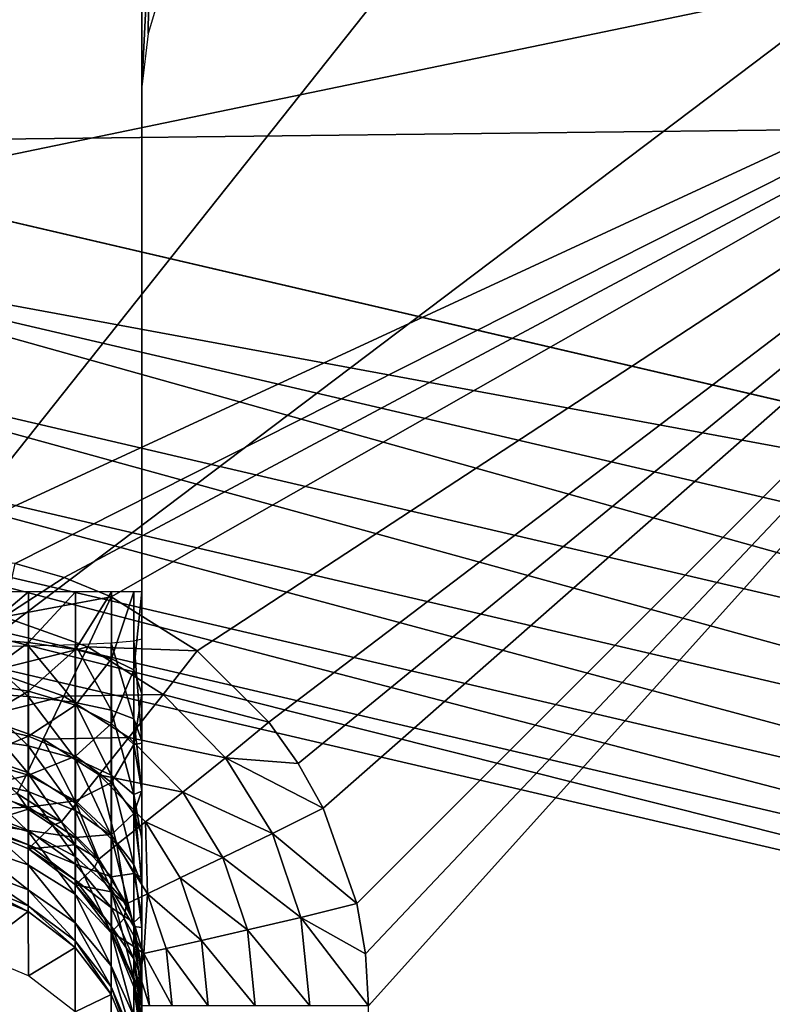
# Model space of a CAD drawing. Header units: millimetres. Extents: x -43.6 to 43.6, y -43.6 to 43.6.
# Tile 431 of 637: x 7.4 to 8.2, y 34.2 to 35.3. Entities that reach past the tile are written whole.
import ezdxf

# ---------------------------------------------------------------- set-up
doc = ezdxf.new("R2010")
doc.units = ezdxf.units.MM
doc.header["$LTSCALE"] = 52.148148
for name, color, linetype in [('150', 7, 'CONTINUOUS'), ('152', 7, 'CONTINUOUS'), ('153', 7, 'CONTINUOUS'), ('158', 7, 'CONTINUOUS'), ('159', 7, 'CONTINUOUS'), ('214', 7, 'CONTINUOUS'), ('291', 7, 'CONTINUOUS'), ('297', 7, 'CONTINUOUS'), ('308', 7, 'CONTINUOUS'), ('309', 7, 'CONTINUOUS'), ('312', 7, 'CONTINUOUS'), ('332', 7, 'CONTINUOUS'), ('374', 7, 'CONTINUOUS')]:
    doc.layers.add(name, color=color, linetype=linetype)

msp = doc.modelspace()

# ---------------------------------------------------------------- linework, layer by layer
at = {"layer": '150', "linetype": 'Continuous'}
for points in [[(8.2171, 35.9327, 23.9303), (6.6093, 33.9092, 15.3626), (5.8993, 36.3851, 23.9303), (8.2171, 35.9327, 23.9303)], [(8.7531, 33.4247, 15.3796), (6.6093, 33.9092, 15.3626), (8.2171, 35.9327, 23.9303), (8.7531, 33.4247, 15.3796)]]:
    msp.add_3dface(points, dxfattribs=at)
at = {"layer": '152', "color": 2, "linetype": 'Continuous'}
for points in [[(6.9831, 35.1969, 26.3), (24.4367, 35.4023, 26.3), (4.6674, 35.578, 26.3), (6.9831, 35.1969, 26.3)], [(9.2692, 34.6649, 26.3), (24.4367, 35.4023, 26.3), (6.9831, 35.1969, 26.3), (9.2692, 34.6649, 26.3)]]:
    msp.add_3dface(points, dxfattribs=at)
at = {"layer": '153', "color": 2, "linetype": 'Continuous'}
msp.add_3dface([(9.1445, 34.1986, 25.9303), (6.8892, 34.7234, 25.9303), (7.3535, 28.0932, 2.3697), (9.1445, 34.1986, 25.9303)], dxfattribs=at)
at = {"layer": '158', "linetype": 'Continuous'}
for points in [[(5.2151, 35.5, -4.5), (8.8792, 35.5, -4.5), (5.2414, 34.7457, -4.5), (5.2151, 35.5, -4.5)], [(5.2414, 34.7457, -4.5), (8.8792, 35.5, -4.5), (7.25, 34.7457, -4.5), (5.2414, 34.7457, -4.5)], [(7.25, 34.7457, -4.5), (8.8792, 35.5, -4.5), (7.3603, 34.7333, -4.5), (7.25, 34.7457, -4.5)], [(7.3603, 34.7333, -4.5), (8.8792, 35.5, -4.5), (7.4144, 34.7179, -4.5), (7.3603, 34.7333, -4.5)], [(7.4144, 34.7179, -4.5), (8.8792, 35.5, -4.5), (7.4663, 34.6965, -4.5), (7.4144, 34.7179, -4.5)], [(7.4663, 34.6965, -4.5), (8.8792, 35.5, -4.5), (7.561, 34.6371, -4.5), (7.4663, 34.6965, -4.5)], [(7.561, 34.6371, -4.5), (8.8792, 35.5, -4.5), (7.6401, 34.5584, -4.5), (7.561, 34.6371, -4.5)], [(7.6401, 34.5584, -4.5), (8.8792, 35.5, -4.5), (7.6727, 34.5128, -4.5), (7.6401, 34.5584, -4.5)], [(7.6727, 34.5128, -4.5), (8.8792, 35.5, -4.5), (7.7, 34.4636, -4.5), (7.6727, 34.5128, -4.5)], [(7.7, 34.4636, -4.5), (8.8792, 35.5, -4.5), (7.7372, 34.3582, -4.5), (7.7, 34.4636, -4.5)], [(7.7372, 34.3582, -4.5), (8.8792, 35.5, -4.5), (7.7467, 34.3029, -4.5), (7.7372, 34.3582, -4.5)], [(7.7467, 34.3029, -4.5), (8.8792, 35.5, -4.5), (7.75, 34.2456, -4.5), (7.7467, 34.3029, -4.5)], [(7.75, 34.2456, -4.5), (8.8792, 35.5, -4.5), (7.75, 32.314, -4.5), (7.75, 34.2456, -4.5)], [(7.75, 32.314, -4.5), (8.8792, 35.5, -4.5), (8.768, 32.314, -4.5), (7.75, 32.314, -4.5)]]:
    msp.add_3dface(points, dxfattribs=at)
at = {"layer": '159', "linetype": 'Continuous'}
for points in [[(7.5, 35.2586, -1.25), (7.5, 34.6502, 1.7202), (7.5, 35.3632, 1.7451), (7.5, 35.2586, -1.25)], [(7.5, 34.5374, 1.729), (7.5, 34.6502, 1.7202), (7.5, 35.2586, -1.25), (7.5, 34.5374, 1.729)], [(7.5, 34.4824, 1.743), (7.5, 34.5374, 1.729), (7.5, 35.2586, -1.25), (7.5, 34.4824, 1.743)], [(7.5, 34.4294, 1.7631), (7.5, 34.4824, 1.743), (7.5, 35.2586, -1.25), (7.5, 34.4294, 1.7631)], [(7.5, 34.379, 1.789), (7.5, 34.4294, 1.7631), (7.5, 35.2586, -1.25), (7.5, 34.379, 1.789)], [(7.5, 34.3318, 1.8205), (7.5, 34.379, 1.789), (7.5, 35.2586, -1.25), (7.5, 34.3318, 1.8205)], [(7.5, 34.2886, 1.8572), (7.5, 34.3318, 1.8205), (7.5, 35.2586, -1.25), (7.5, 34.2886, 1.8572)], [(7.5, 34.2497, 1.8985), (7.5, 34.2886, 1.8572), (7.5, 35.2586, -1.25), (7.5, 34.2497, 1.8985)], [(7.5, 34.2158, 1.9439), (7.5, 34.2497, 1.8985), (7.5, 35.2586, -1.25), (7.5, 34.2158, 1.9439)], [(7.5, 32.563, 4.7614), (7.5, 34.2158, 1.9439), (7.5, 35.2586, -1.25), (7.5, 32.563, 4.7614)], [(7.5, 34.702, -1.25), (7.5, 32.563, 4.7614), (7.5, 35.2586, -1.25), (7.5, 34.702, -1.25)], [(7.5, 34.5897, -1.2628), (7.5, 32.563, 4.7614), (7.5, 34.702, -1.25), (7.5, 34.5897, -1.2628)], [(7.5, 34.5352, -1.2787), (7.5, 32.563, 4.7614), (7.5, 34.5897, -1.2628), (7.5, 34.5352, -1.2787)], [(7.5, 34.4829, -1.3006), (7.5, 32.563, 4.7614), (7.5, 34.5352, -1.2787), (7.5, 34.4829, -1.3006)], [(7.5, 34.4334, -1.3283), (7.5, 32.563, 4.7614), (7.5, 34.4829, -1.3006), (7.5, 34.4334, -1.3283)], [(7.5, 34.3874, -1.3614), (7.5, 32.563, 4.7614), (7.5, 34.4334, -1.3283), (7.5, 34.3874, -1.3614)], [(7.5, 34.3454, -1.3995), (7.5, 32.563, 4.7614), (7.5, 34.3874, -1.3614), (7.5, 34.3454, -1.3995)], [(7.5, 34.308, -1.4422), (7.5, 32.563, 4.7614), (7.5, 34.3454, -1.3995), (7.5, 34.308, -1.4422)], [(7.5, 34.2757, -1.4888), (7.5, 32.563, 4.7614), (7.5, 34.308, -1.4422), (7.5, 34.2757, -1.4888)], [(7.5, 34.2489, -1.5387), (7.5, 32.563, 4.7614), (7.5, 34.2757, -1.4888), (7.5, 34.2489, -1.5387)], [(7.5, 34.2278, -1.5914), (7.5, 32.563, 4.7614), (7.5, 34.2489, -1.5387), (7.5, 34.2278, -1.5914)]]:
    msp.add_3dface(points, dxfattribs=at)
at = {"layer": '214', "color": 2, "linetype": 'Continuous'}
for points in [[(9.2692, 34.6649, 26.3), (6.9831, 35.1969, 26.3), (6.9793, 35.0874, 26.2882), (9.2692, 34.6649, 26.3)], [(9.2325, 34.4562, 26.2532), (6.9793, 35.0874, 26.2882), (6.9592, 34.9864, 26.2532), (9.2325, 34.4562, 26.2532)], [(9.2592, 34.5557, 26.2882), (9.2692, 34.6649, 26.3), (6.9793, 35.0874, 26.2882), (9.2592, 34.5557, 26.2882)], [(9.2592, 34.5557, 26.2882), (6.9793, 35.0874, 26.2882), (9.2325, 34.4562, 26.2532), (9.2592, 34.5557, 26.2882)], [(9.2084, 34.3663, 26.1968), (6.9592, 34.9864, 26.2532), (6.9411, 34.8951, 26.1968), (9.2084, 34.3663, 26.1968)], [(9.2325, 34.4562, 26.2532), (6.9592, 34.9864, 26.2532), (9.2084, 34.3663, 26.1968), (9.2325, 34.4562, 26.2532)], [(9.1881, 34.2904, 26.1216), (6.9411, 34.8951, 26.1968), (6.9257, 34.818, 26.1216), (9.1881, 34.2904, 26.1216)], [(9.2084, 34.3663, 26.1968), (6.9411, 34.8951, 26.1968), (9.1881, 34.2904, 26.1216), (9.2084, 34.3663, 26.1968)], [(9.1724, 34.2319, 26.0312), (6.9257, 34.818, 26.1216), (6.9139, 34.7586, 26.0312), (9.1724, 34.2319, 26.0312)], [(9.1881, 34.2904, 26.1216), (6.9257, 34.818, 26.1216), (9.1724, 34.2319, 26.0312), (9.1881, 34.2904, 26.1216)], [(6.8892, 34.7234, 25.9303), (9.1445, 34.1986, 25.9303), (6.9139, 34.7586, 26.0312), (6.8892, 34.7234, 25.9303)], [(9.1445, 34.1986, 25.9303), (9.1724, 34.2319, 26.0312), (6.9139, 34.7586, 26.0312), (9.1445, 34.1986, 25.9303)]]:
    msp.add_3dface(points, dxfattribs=at)
at = {"layer": '291', "linetype": 'Continuous'}
for points in [[(7.3748, 34.3494, 2.2149), (7.3147, 34.3038, 6.2542), (7.3145, 34.3743, 2.2154), (7.3748, 34.3494, 2.2149)], [(7.375, 34.2788, 6.2538), (7.3147, 34.3038, 6.2542), (7.3748, 34.3494, 2.2149), (7.375, 34.2788, 6.2538)], [(7.4267, 34.3097, 2.2142), (7.375, 34.2788, 6.2538), (7.3748, 34.3494, 2.2149), (7.4267, 34.3097, 2.2142)], [(7.4268, 34.2391, 6.2531), (7.375, 34.2788, 6.2538), (7.4267, 34.3097, 2.2142), (7.4268, 34.2391, 6.2531)], [(7.4665, 34.2579, 2.2133), (7.4268, 34.2391, 6.2531), (7.4267, 34.3097, 2.2142), (7.4665, 34.2579, 2.2133)], [(7.4665, 34.1873, 6.2522), (7.4268, 34.2391, 6.2531), (7.4665, 34.2579, 2.2133), (7.4665, 34.1873, 6.2522)], [(7.4915, 34.1975, 2.2123), (7.4665, 34.1873, 6.2522), (7.4665, 34.2579, 2.2133), (7.4915, 34.1975, 2.2123)]]:
    msp.add_3dface(points, dxfattribs=at)
at = {"layer": '297', "linetype": 'Continuous'}
for points in [[(7.3748, 34.5866, 1.9403), (7.3145, 34.6418, 1.9616), (7.3748, 34.6426, 1.9366), (7.3748, 34.5866, 1.9403)], [(7.3145, 34.5906, 1.9649), (7.3145, 34.6418, 1.9616), (7.3748, 34.5866, 1.9403), (7.3145, 34.5906, 1.9649)], [(7.4267, 34.5801, 1.9011), (7.3748, 34.6426, 1.9366), (7.4267, 34.644, 1.8969), (7.4267, 34.5801, 1.9011)], [(7.3748, 34.5866, 1.9403), (7.3748, 34.6426, 1.9366), (7.4267, 34.5801, 1.9011), (7.3748, 34.5866, 1.9403)], [(7.4665, 34.5717, 1.8499), (7.4267, 34.644, 1.8969), (7.4665, 34.6458, 1.8452), (7.4665, 34.5717, 1.8499)], [(7.4267, 34.5801, 1.9011), (7.4267, 34.644, 1.8969), (7.4665, 34.5717, 1.8499), (7.4267, 34.5801, 1.9011)], [(7.4915, 34.5618, 1.7904), (7.4665, 34.6458, 1.8452), (7.4915, 34.6479, 1.7848), (7.4915, 34.5618, 1.7904)], [(7.4665, 34.5717, 1.8499), (7.4665, 34.6458, 1.8452), (7.4915, 34.5618, 1.7904), (7.4665, 34.5717, 1.8499)], [(7.5, 34.6502, 1.7202), (7.5, 34.5374, 1.729), (7.4915, 34.6479, 1.7848), (7.5, 34.6502, 1.7202)], [(7.5, 34.5374, 1.729), (7.4915, 34.5618, 1.7904), (7.4915, 34.6479, 1.7848), (7.5, 34.5374, 1.729)], [(7.3145, 34.5412, 1.9782), (7.3145, 34.5906, 1.9649), (7.3748, 34.5323, 1.9549), (7.3145, 34.5412, 1.9782)], [(7.3748, 34.5323, 1.9549), (7.3145, 34.5906, 1.9649), (7.3748, 34.5866, 1.9403), (7.3748, 34.5323, 1.9549)], [(7.3748, 34.5323, 1.9549), (7.3748, 34.5866, 1.9403), (7.4267, 34.5183, 1.9177), (7.3748, 34.5323, 1.9549)], [(7.4267, 34.5183, 1.9177), (7.3748, 34.5866, 1.9403), (7.4267, 34.5801, 1.9011), (7.4267, 34.5183, 1.9177)], [(7.4267, 34.5183, 1.9177), (7.4267, 34.5801, 1.9011), (7.4665, 34.4999, 1.8692), (7.4267, 34.5183, 1.9177)], [(7.4665, 34.4999, 1.8692), (7.4267, 34.5801, 1.9011), (7.4665, 34.5717, 1.8499), (7.4665, 34.4999, 1.8692)], [(7.4665, 34.4999, 1.8692), (7.4665, 34.5717, 1.8499), (7.4915, 34.4785, 1.8128), (7.4665, 34.4999, 1.8692)], [(7.4915, 34.4785, 1.8128), (7.4665, 34.5717, 1.8499), (7.4915, 34.5618, 1.7904), (7.4915, 34.4785, 1.8128)], [(7.5, 34.5374, 1.729), (7.5, 34.4824, 1.743), (7.4915, 34.5618, 1.7904), (7.5, 34.5374, 1.729)], [(7.5, 34.4824, 1.743), (7.4915, 34.4785, 1.8128), (7.4915, 34.5618, 1.7904), (7.5, 34.4824, 1.743)], [(7.3145, 34.4953, 2.001), (7.3145, 34.5412, 1.9782), (7.3748, 34.482, 1.9799), (7.3145, 34.4953, 2.001)], [(7.3748, 34.482, 1.9799), (7.3145, 34.5412, 1.9782), (7.3748, 34.5323, 1.9549), (7.3748, 34.482, 1.9799)], [(7.3748, 34.482, 1.9799), (7.3748, 34.5323, 1.9549), (7.4267, 34.4609, 1.9462), (7.3748, 34.482, 1.9799)], [(7.4267, 34.4609, 1.9462), (7.3748, 34.5323, 1.9549), (7.4267, 34.5183, 1.9177), (7.4267, 34.4609, 1.9462)], [(7.4267, 34.4609, 1.9462), (7.4267, 34.5183, 1.9177), (7.4665, 34.4334, 1.9023), (7.4267, 34.4609, 1.9462)], [(7.4665, 34.4334, 1.9023), (7.4267, 34.5183, 1.9177), (7.4665, 34.4999, 1.8692), (7.4665, 34.4334, 1.9023)], [(7.4665, 34.4334, 1.9023), (7.4665, 34.4999, 1.8692), (7.4915, 34.4013, 1.8512), (7.4665, 34.4334, 1.9023)], [(7.4915, 34.4013, 1.8512), (7.4665, 34.4999, 1.8692), (7.4915, 34.4785, 1.8128), (7.4915, 34.4013, 1.8512)], [(7.3145, 34.4548, 2.0324), (7.3145, 34.4953, 2.001), (7.3748, 34.4377, 2.0143), (7.3145, 34.4548, 2.0324)], [(7.3748, 34.4377, 2.0143), (7.3145, 34.4953, 2.001), (7.3748, 34.482, 1.9799), (7.3748, 34.4377, 2.0143)], [(7.3748, 34.4377, 2.0143), (7.3748, 34.482, 1.9799), (7.4267, 34.4103, 1.9855), (7.3748, 34.4377, 2.0143)], [(7.4267, 34.4103, 1.9855), (7.3748, 34.482, 1.9799), (7.4267, 34.4609, 1.9462), (7.4267, 34.4103, 1.9855)], [(7.5, 34.4824, 1.743), (7.5, 34.4294, 1.7631), (7.4915, 34.4785, 1.8128), (7.5, 34.4824, 1.743)], [(7.5, 34.4294, 1.7631), (7.5, 34.379, 1.789), (7.4915, 34.4785, 1.8128), (7.5, 34.4294, 1.7631)], [(7.5, 34.379, 1.789), (7.4915, 34.4013, 1.8512), (7.4915, 34.4785, 1.8128), (7.5, 34.379, 1.789)], [(7.4267, 34.4103, 1.9855), (7.4267, 34.4609, 1.9462), (7.4665, 34.3746, 1.9479), (7.4267, 34.4103, 1.9855)], [(7.4665, 34.3746, 1.9479), (7.4267, 34.4609, 1.9462), (7.4665, 34.4334, 1.9023), (7.4665, 34.3746, 1.9479)], [(7.3145, 34.4214, 2.0712), (7.3145, 34.4548, 2.0324), (7.3748, 34.401, 2.0568), (7.3145, 34.4214, 2.0712)], [(7.3748, 34.401, 2.0568), (7.3145, 34.4548, 2.0324), (7.3748, 34.4377, 2.0143), (7.3748, 34.401, 2.0568)], [(7.3748, 34.401, 2.0568), (7.3748, 34.4377, 2.0143), (7.4267, 34.3685, 2.0339), (7.3748, 34.401, 2.0568)], [(7.4267, 34.3685, 2.0339), (7.3748, 34.4377, 2.0143), (7.4267, 34.4103, 1.9855), (7.4267, 34.3685, 2.0339)], [(7.4665, 34.3746, 1.9479), (7.4665, 34.4334, 1.9023), (7.4915, 34.3331, 1.9041), (7.4665, 34.3746, 1.9479)], [(7.4915, 34.3331, 1.9041), (7.4665, 34.4334, 1.9023), (7.4915, 34.4013, 1.8512), (7.4915, 34.3331, 1.9041)], [(7.3145, 34.3962, 2.1158), (7.3145, 34.4214, 2.0712), (7.3748, 34.3733, 2.1057), (7.3145, 34.3962, 2.1158)], [(7.3748, 34.3733, 2.1057), (7.3145, 34.4214, 2.0712), (7.3748, 34.401, 2.0568), (7.3748, 34.3733, 2.1057)], [(7.4267, 34.3685, 2.0339), (7.4267, 34.4103, 1.9855), (7.4665, 34.3261, 2.0041), (7.4267, 34.3685, 2.0339)], [(7.4665, 34.3261, 2.0041), (7.4267, 34.4103, 1.9855), (7.4665, 34.3746, 1.9479), (7.4665, 34.3261, 2.0041)], [(7.3145, 34.3803, 2.1645), (7.3145, 34.3962, 2.1158), (7.3748, 34.3559, 2.1591), (7.3145, 34.3803, 2.1645)], [(7.3748, 34.3559, 2.1591), (7.3145, 34.3962, 2.1158), (7.3748, 34.3733, 2.1057), (7.3748, 34.3559, 2.1591)], [(7.3748, 34.3733, 2.1057), (7.3748, 34.401, 2.0568), (7.4267, 34.337, 2.0897), (7.3748, 34.3733, 2.1057)], [(7.4267, 34.337, 2.0897), (7.3748, 34.401, 2.0568), (7.4267, 34.3685, 2.0339), (7.4267, 34.337, 2.0897)], [(7.5, 34.379, 1.789), (7.5, 34.3318, 1.8205), (7.4915, 34.4013, 1.8512), (7.5, 34.379, 1.789)], [(7.5, 34.3318, 1.8205), (7.4915, 34.3331, 1.9041), (7.4915, 34.4013, 1.8512), (7.5, 34.3318, 1.8205)], [(7.3748, 34.3494, 2.2149), (7.3145, 34.3743, 2.2154), (7.3145, 34.3803, 2.1645), (7.3748, 34.3494, 2.2149)], [(7.3748, 34.3494, 2.2149), (7.3145, 34.3803, 2.1645), (7.3748, 34.3559, 2.1591), (7.3748, 34.3494, 2.2149)], [(7.3748, 34.3559, 2.1591), (7.3748, 34.3733, 2.1057), (7.4267, 34.3171, 2.1506), (7.3748, 34.3559, 2.1591)], [(7.4267, 34.3171, 2.1506), (7.3748, 34.3733, 2.1057), (7.4267, 34.337, 2.0897), (7.4267, 34.3171, 2.1506)], [(7.4665, 34.3261, 2.0041), (7.4665, 34.3746, 1.9479), (7.4915, 34.2767, 1.9694), (7.4665, 34.3261, 2.0041)], [(7.4915, 34.2767, 1.9694), (7.4665, 34.3746, 1.9479), (7.4915, 34.3331, 1.9041), (7.4915, 34.2767, 1.9694)], [(7.4267, 34.337, 2.0897), (7.4267, 34.3685, 2.0339), (7.4665, 34.2896, 2.0689), (7.4267, 34.337, 2.0897)], [(7.4665, 34.2896, 2.0689), (7.4267, 34.3685, 2.0339), (7.4665, 34.3261, 2.0041), (7.4665, 34.2896, 2.0689)], [(7.4267, 34.3097, 2.2142), (7.3748, 34.3494, 2.2149), (7.3748, 34.3559, 2.1591), (7.4267, 34.3097, 2.2142)], [(7.4267, 34.3097, 2.2142), (7.3748, 34.3559, 2.1591), (7.4267, 34.3171, 2.1506), (7.4267, 34.3097, 2.2142)], [(7.4267, 34.3171, 2.1506), (7.4267, 34.337, 2.0897), (7.4665, 34.2665, 2.1395), (7.4267, 34.3171, 2.1506)], [(7.4665, 34.2665, 2.1395), (7.4267, 34.337, 2.0897), (7.4665, 34.2896, 2.0689), (7.4665, 34.2665, 2.1395)], [(7.4665, 34.2896, 2.0689), (7.4665, 34.3261, 2.0041), (7.4915, 34.2343, 2.0446), (7.4665, 34.2896, 2.0689)], [(7.4915, 34.2343, 2.0446), (7.4665, 34.3261, 2.0041), (7.4915, 34.2767, 1.9694), (7.4915, 34.2343, 2.0446)], [(7.5, 34.3318, 1.8205), (7.5, 34.2886, 1.8572), (7.4915, 34.3331, 1.9041), (7.5, 34.3318, 1.8205)], [(7.5, 34.2886, 1.8572), (7.5, 34.2497, 1.8985), (7.4915, 34.3331, 1.9041), (7.5, 34.2886, 1.8572)], [(7.5, 34.2497, 1.8985), (7.4915, 34.2767, 1.9694), (7.4915, 34.3331, 1.9041), (7.5, 34.2497, 1.8985)], [(7.4665, 34.2579, 2.2133), (7.4267, 34.3097, 2.2142), (7.4267, 34.3171, 2.1506), (7.4665, 34.2579, 2.2133)], [(7.4665, 34.2579, 2.2133), (7.4267, 34.3171, 2.1506), (7.4665, 34.2665, 2.1395), (7.4665, 34.2579, 2.2133)], [(7.4665, 34.2665, 2.1395), (7.4665, 34.2896, 2.0689), (7.4915, 34.2076, 2.1266), (7.4665, 34.2665, 2.1395)], [(7.4915, 34.2076, 2.1266), (7.4665, 34.2896, 2.0689), (7.4915, 34.2343, 2.0446), (7.4915, 34.2076, 2.1266)], [(7.5, 34.2497, 1.8985), (7.5, 34.2158, 1.9439), (7.4915, 34.2767, 1.9694), (7.5, 34.2497, 1.8985)], [(7.5, 34.2158, 1.9439), (7.5, 34.1872, 1.9929), (7.4915, 34.2767, 1.9694), (7.5, 34.2158, 1.9439)], [(7.5, 34.1872, 1.9929), (7.4915, 34.2343, 2.0446), (7.4915, 34.2767, 1.9694), (7.5, 34.1872, 1.9929)], [(7.4915, 34.1975, 2.2123), (7.4665, 34.2579, 2.2133), (7.4665, 34.2665, 2.1395), (7.4915, 34.1975, 2.2123)], [(7.4915, 34.1975, 2.2123), (7.4665, 34.2665, 2.1395), (7.4915, 34.2076, 2.1266), (7.4915, 34.1975, 2.2123)]]:
    msp.add_3dface(points, dxfattribs=at)
at = {"layer": '308', "linetype": 'Continuous'}
for points in [[(7.3747, 34.4624, -4.2538), (7.3147, 34.4436, -1.7545), (7.3453, 34.4768, -4.254), (7.3747, 34.4624, -4.2538)], [(7.3751, 34.4186, -1.7549), (7.3147, 34.4436, -1.7545), (7.3747, 34.4624, -4.2538), (7.3751, 34.4186, -1.7549)], [(7.4018, 34.4443, -4.2535), (7.3751, 34.4186, -1.7549), (7.3747, 34.4624, -4.2538), (7.4018, 34.4443, -4.2535)], [(7.4264, 34.4229, -4.2531), (7.3751, 34.4186, -1.7549), (7.4018, 34.4443, -4.2535), (7.4264, 34.4229, -4.2531)], [(7.4269, 34.3788, -1.7556), (7.3751, 34.4186, -1.7549), (7.4264, 34.4229, -4.2531), (7.4269, 34.3788, -1.7556)], [(7.4479, 34.3984, -4.2527), (7.4269, 34.3788, -1.7556), (7.4264, 34.4229, -4.2531), (7.4479, 34.3984, -4.2527)], [(7.4662, 34.3712, -4.2522), (7.4269, 34.3788, -1.7556), (7.4479, 34.3984, -4.2527), (7.4662, 34.3712, -4.2522)], [(7.4666, 34.3269, -1.7565), (7.4269, 34.3788, -1.7556), (7.4662, 34.3712, -4.2522), (7.4666, 34.3269, -1.7565)], [(7.4807, 34.3418, -4.2517), (7.4666, 34.3269, -1.7565), (7.4662, 34.3712, -4.2522), (7.4807, 34.3418, -4.2517)], [(7.4913, 34.3109, -4.2511), (7.4666, 34.3269, -1.7565), (7.4807, 34.3418, -4.2517), (7.4913, 34.3109, -4.2511)], [(7.4915, 34.2666, -1.7576), (7.4666, 34.3269, -1.7565), (7.4913, 34.3109, -4.2511), (7.4915, 34.2666, -1.7576)], [(7.4978, 34.279, -4.2506), (7.4915, 34.2666, -1.7576), (7.4913, 34.3109, -4.2511), (7.4978, 34.279, -4.2506)], [(7.5, 34.2456, -4.25), (7.4915, 34.2666, -1.7576), (7.4978, 34.279, -4.2506), (7.5, 34.2456, -4.25)], [(7.5, 34.2456, -4.25), (7.5, 34.2021, -1.7587), (7.4915, 34.2666, -1.7576), (7.5, 34.2456, -4.25)]]:
    msp.add_3dface(points, dxfattribs=at)
at = {"layer": '309', "linetype": 'Continuous'}
for points in [[(7.3147, 34.702, -1.4915), (7.3147, 34.651, -1.4966), (7.3751, 34.702, -1.4665), (7.3147, 34.702, -1.4915)], [(7.3751, 34.702, -1.4665), (7.3147, 34.651, -1.4966), (7.3751, 34.6461, -1.472), (7.3751, 34.702, -1.4665)], [(7.3751, 34.702, -1.4665), (7.3751, 34.6461, -1.472), (7.4269, 34.702, -1.4267), (7.3751, 34.702, -1.4665)], [(7.4269, 34.702, -1.4267), (7.3751, 34.6461, -1.472), (7.4269, 34.6383, -1.433), (7.4269, 34.702, -1.4267)], [(7.4269, 34.702, -1.4267), (7.4269, 34.6383, -1.433), (7.4666, 34.702, -1.3748), (7.4269, 34.702, -1.4267)], [(7.4666, 34.702, -1.3748), (7.4269, 34.6383, -1.433), (7.4666, 34.628, -1.3822), (7.4666, 34.702, -1.3748)], [(7.4915, 34.6161, -1.323), (7.4915, 34.702, -1.3145), (7.4666, 34.628, -1.3822), (7.4915, 34.6161, -1.323)], [(7.4915, 34.702, -1.3145), (7.4666, 34.702, -1.3748), (7.4666, 34.628, -1.3822), (7.4915, 34.702, -1.3145)], [(7.5, 34.5897, -1.2628), (7.5, 34.702, -1.25), (7.4915, 34.6161, -1.323), (7.5, 34.5897, -1.2628)], [(7.4915, 34.6161, -1.323), (7.5, 34.702, -1.25), (7.4915, 34.702, -1.3145), (7.4915, 34.6161, -1.323)], [(7.3147, 34.651, -1.4966), (7.3147, 34.6021, -1.5116), (7.3751, 34.6461, -1.472), (7.3147, 34.651, -1.4966)], [(7.3751, 34.6461, -1.472), (7.3147, 34.6021, -1.5116), (7.3751, 34.5924, -1.4885), (7.3751, 34.6461, -1.472)], [(7.3751, 34.6461, -1.472), (7.3751, 34.5924, -1.4885), (7.4269, 34.6383, -1.433), (7.3751, 34.6461, -1.472)], [(7.4269, 34.6383, -1.433), (7.3751, 34.5924, -1.4885), (7.4269, 34.577, -1.4518), (7.4269, 34.6383, -1.433)], [(7.4269, 34.6383, -1.433), (7.4269, 34.577, -1.4518), (7.4666, 34.628, -1.3822), (7.4269, 34.6383, -1.433)], [(7.4666, 34.628, -1.3822), (7.4269, 34.577, -1.4518), (7.4666, 34.557, -1.404), (7.4666, 34.628, -1.3822)], [(7.4915, 34.6161, -1.323), (7.4666, 34.628, -1.3822), (7.4666, 34.557, -1.404), (7.4915, 34.6161, -1.323)], [(7.4915, 34.5336, -1.3483), (7.4915, 34.6161, -1.323), (7.4666, 34.557, -1.404), (7.4915, 34.5336, -1.3483)], [(7.4915, 34.5336, -1.3483), (7.5, 34.5897, -1.2628), (7.4915, 34.6161, -1.323), (7.4915, 34.5336, -1.3483)], [(7.3147, 34.6021, -1.5116), (7.3147, 34.557, -1.536), (7.3751, 34.5924, -1.4885), (7.3147, 34.6021, -1.5116)], [(7.3751, 34.5924, -1.4885), (7.3147, 34.557, -1.536), (7.3751, 34.543, -1.5153), (7.3751, 34.5924, -1.4885)], [(7.3751, 34.5924, -1.4885), (7.3751, 34.543, -1.5153), (7.4269, 34.577, -1.4518), (7.3751, 34.5924, -1.4885)], [(7.5, 34.5352, -1.2787), (7.5, 34.5897, -1.2628), (7.4915, 34.5336, -1.3483), (7.5, 34.5352, -1.2787)], [(7.4269, 34.577, -1.4518), (7.3751, 34.543, -1.5153), (7.4269, 34.5207, -1.4824), (7.4269, 34.577, -1.4518)], [(7.4269, 34.577, -1.4518), (7.4269, 34.5207, -1.4824), (7.4666, 34.557, -1.404), (7.4269, 34.577, -1.4518)], [(7.3147, 34.557, -1.536), (7.3147, 34.5176, -1.5688), (7.3751, 34.543, -1.5153), (7.3147, 34.557, -1.536)], [(7.4666, 34.557, -1.404), (7.4269, 34.5207, -1.4824), (7.4666, 34.4916, -1.4394), (7.4666, 34.557, -1.404)], [(7.4915, 34.5336, -1.3483), (7.4666, 34.557, -1.404), (7.4666, 34.4916, -1.4394), (7.4915, 34.5336, -1.3483)], [(7.3751, 34.543, -1.5153), (7.3147, 34.5176, -1.5688), (7.3751, 34.4998, -1.5513), (7.3751, 34.543, -1.5153)], [(7.3751, 34.543, -1.5153), (7.3751, 34.4998, -1.5513), (7.4269, 34.5207, -1.4824), (7.3751, 34.543, -1.5153)], [(7.4915, 34.4577, -1.3894), (7.4915, 34.5336, -1.3483), (7.4666, 34.4916, -1.4394), (7.4915, 34.4577, -1.3894)], [(7.5, 34.4829, -1.3006), (7.5, 34.5352, -1.2787), (7.4915, 34.5336, -1.3483), (7.5, 34.4829, -1.3006)], [(7.4915, 34.4577, -1.3894), (7.5, 34.4829, -1.3006), (7.4915, 34.5336, -1.3483), (7.4915, 34.4577, -1.3894)], [(7.3147, 34.5176, -1.5688), (7.3147, 34.4855, -1.6087), (7.3751, 34.4998, -1.5513), (7.3147, 34.5176, -1.5688)], [(7.4269, 34.5207, -1.4824), (7.3751, 34.4998, -1.5513), (7.4269, 34.4714, -1.5234), (7.4269, 34.5207, -1.4824)], [(7.4269, 34.5207, -1.4824), (7.4269, 34.4714, -1.5234), (7.4666, 34.4916, -1.4394), (7.4269, 34.5207, -1.4824)], [(7.3751, 34.4998, -1.5513), (7.3147, 34.4855, -1.6087), (7.3751, 34.4646, -1.5951), (7.3751, 34.4998, -1.5513)], [(7.3751, 34.4998, -1.5513), (7.3751, 34.4646, -1.5951), (7.4269, 34.4714, -1.5234), (7.3751, 34.4998, -1.5513)], [(7.4666, 34.4916, -1.4394), (7.4269, 34.4714, -1.5234), (7.4666, 34.4344, -1.487), (7.4666, 34.4916, -1.4394)], [(7.4915, 34.4577, -1.3894), (7.4666, 34.4916, -1.4394), (7.4666, 34.4344, -1.487), (7.4915, 34.4577, -1.3894)], [(7.3147, 34.4855, -1.6087), (7.3147, 34.4619, -1.6542), (7.3751, 34.4646, -1.5951), (7.3147, 34.4855, -1.6087)], [(7.5, 34.4334, -1.3283), (7.5, 34.4829, -1.3006), (7.4915, 34.4577, -1.3894), (7.5, 34.4334, -1.3283)], [(7.4269, 34.4714, -1.5234), (7.3751, 34.4646, -1.5951), (7.4269, 34.4313, -1.5733), (7.4269, 34.4714, -1.5234)], [(7.4269, 34.4714, -1.5234), (7.4269, 34.4313, -1.5733), (7.4666, 34.4344, -1.487), (7.4269, 34.4714, -1.5234)], [(7.3751, 34.4646, -1.5951), (7.3147, 34.4619, -1.6542), (7.3751, 34.4387, -1.6449), (7.3751, 34.4646, -1.5951)], [(7.3147, 34.4619, -1.6542), (7.3147, 34.4477, -1.7034), (7.3751, 34.4387, -1.6449), (7.3147, 34.4619, -1.6542)], [(7.3751, 34.4646, -1.5951), (7.3751, 34.4387, -1.6449), (7.4269, 34.4313, -1.5733), (7.3751, 34.4646, -1.5951)], [(7.4915, 34.3914, -1.4447), (7.4915, 34.4577, -1.3894), (7.4666, 34.4344, -1.487), (7.4915, 34.3914, -1.4447)], [(7.5, 34.3874, -1.3614), (7.5, 34.4334, -1.3283), (7.4915, 34.4577, -1.3894), (7.5, 34.3874, -1.3614)], [(7.4915, 34.3914, -1.4447), (7.5, 34.3874, -1.3614), (7.4915, 34.4577, -1.3894), (7.4915, 34.3914, -1.4447)], [(7.3147, 34.4477, -1.7034), (7.3147, 34.4436, -1.7545), (7.3751, 34.4231, -1.6989), (7.3147, 34.4477, -1.7034)], [(7.3751, 34.4387, -1.6449), (7.3147, 34.4477, -1.7034), (7.3751, 34.4231, -1.6989), (7.3751, 34.4387, -1.6449)], [(7.3147, 34.4436, -1.7545), (7.3751, 34.4186, -1.7549), (7.3751, 34.4231, -1.6989), (7.3147, 34.4436, -1.7545)], [(7.3751, 34.4387, -1.6449), (7.3751, 34.4231, -1.6989), (7.4269, 34.4017, -1.6302), (7.3751, 34.4387, -1.6449)], [(7.4269, 34.4313, -1.5733), (7.3751, 34.4387, -1.6449), (7.4269, 34.4017, -1.6302), (7.4269, 34.4313, -1.5733)], [(7.4666, 34.4344, -1.487), (7.4269, 34.4313, -1.5733), (7.4666, 34.3878, -1.545), (7.4666, 34.4344, -1.487)], [(7.4269, 34.4313, -1.5733), (7.4269, 34.4017, -1.6302), (7.4666, 34.3878, -1.545), (7.4269, 34.4313, -1.5733)], [(7.4915, 34.3914, -1.4447), (7.4666, 34.4344, -1.487), (7.4666, 34.3878, -1.545), (7.4915, 34.3914, -1.4447)], [(7.3751, 34.4231, -1.6989), (7.3751, 34.4186, -1.7549), (7.4269, 34.384, -1.6918), (7.3751, 34.4231, -1.6989)], [(7.4269, 34.4017, -1.6302), (7.3751, 34.4231, -1.6989), (7.4269, 34.384, -1.6918), (7.4269, 34.4017, -1.6302)], [(7.3751, 34.4186, -1.7549), (7.4269, 34.3788, -1.7556), (7.4269, 34.384, -1.6918), (7.3751, 34.4186, -1.7549)], [(7.4269, 34.4017, -1.6302), (7.4269, 34.384, -1.6918), (7.4666, 34.3536, -1.611), (7.4269, 34.4017, -1.6302)], [(7.4666, 34.3878, -1.545), (7.4269, 34.4017, -1.6302), (7.4666, 34.3536, -1.611), (7.4666, 34.3878, -1.545)], [(7.4915, 34.3373, -1.512), (7.4915, 34.3914, -1.4447), (7.4666, 34.3878, -1.545), (7.4915, 34.3373, -1.512)], [(7.5, 34.3454, -1.3995), (7.5, 34.3874, -1.3614), (7.4915, 34.3914, -1.4447), (7.5, 34.3454, -1.3995)], [(7.4915, 34.3373, -1.512), (7.5, 34.3454, -1.3995), (7.4915, 34.3914, -1.4447), (7.4915, 34.3373, -1.512)], [(7.4269, 34.384, -1.6918), (7.4269, 34.3788, -1.7556), (7.4666, 34.333, -1.6824), (7.4269, 34.384, -1.6918)], [(7.4666, 34.3536, -1.611), (7.4269, 34.384, -1.6918), (7.4666, 34.333, -1.6824), (7.4666, 34.3536, -1.611)], [(7.4915, 34.3373, -1.512), (7.4666, 34.3878, -1.545), (7.4666, 34.3536, -1.611), (7.4915, 34.3373, -1.512)], [(7.4269, 34.3788, -1.7556), (7.4666, 34.3269, -1.7565), (7.4666, 34.333, -1.6824), (7.4269, 34.3788, -1.7556)], [(7.4915, 34.2975, -1.5886), (7.4915, 34.3373, -1.512), (7.4666, 34.3536, -1.611), (7.4915, 34.2975, -1.5886)], [(7.4915, 34.2975, -1.5886), (7.4666, 34.3536, -1.611), (7.4666, 34.333, -1.6824), (7.4915, 34.2975, -1.5886)], [(7.5, 34.308, -1.4422), (7.5, 34.3454, -1.3995), (7.4915, 34.3373, -1.512), (7.5, 34.308, -1.4422)], [(7.5, 34.2757, -1.4888), (7.5, 34.308, -1.4422), (7.4915, 34.3373, -1.512), (7.5, 34.2757, -1.4888)], [(7.4915, 34.2975, -1.5886), (7.5, 34.2757, -1.4888), (7.4915, 34.3373, -1.512), (7.4915, 34.2975, -1.5886)], [(7.4666, 34.3269, -1.7565), (7.4915, 34.2736, -1.6716), (7.4666, 34.333, -1.6824), (7.4666, 34.3269, -1.7565)], [(7.4915, 34.2736, -1.6716), (7.4915, 34.2975, -1.5886), (7.4666, 34.333, -1.6824), (7.4915, 34.2736, -1.6716)], [(7.4666, 34.3269, -1.7565), (7.4915, 34.2666, -1.7576), (7.4915, 34.2736, -1.6716), (7.4666, 34.3269, -1.7565)], [(7.5, 34.2278, -1.5914), (7.5, 34.2489, -1.5387), (7.4915, 34.2975, -1.5886), (7.5, 34.2278, -1.5914)], [(7.4915, 34.2736, -1.6716), (7.5, 34.2278, -1.5914), (7.4915, 34.2975, -1.5886), (7.4915, 34.2736, -1.6716)], [(7.5, 34.2489, -1.5387), (7.5, 34.2757, -1.4888), (7.4915, 34.2975, -1.5886), (7.5, 34.2489, -1.5387)], [(7.5, 34.2129, -1.6461), (7.5, 34.2278, -1.5914), (7.4915, 34.2736, -1.6716), (7.5, 34.2129, -1.6461)], [(7.4915, 34.2666, -1.7576), (7.5, 34.2129, -1.6461), (7.4915, 34.2736, -1.6716), (7.4915, 34.2666, -1.7576)], [(7.5, 34.2021, -1.7587), (7.5, 34.2129, -1.6461), (7.4915, 34.2666, -1.7576), (7.5, 34.2021, -1.7587)]]:
    msp.add_3dface(points, dxfattribs=at)
at = {"layer": '312', "linetype": 'Continuous'}
for points in [[(7.3603, 34.7333, -4.5), (7.4144, 34.7179, -4.5), (7.3478, 34.6743, -4.4926), (7.3603, 34.7333, -4.5)], [(7.4144, 34.7179, -4.5), (7.4663, 34.6965, -4.5), (7.3478, 34.6743, -4.4926), (7.4144, 34.7179, -4.5)], [(7.3478, 34.6743, -4.4926), (7.4663, 34.6965, -4.5), (7.4406, 34.6415, -4.4925), (7.3478, 34.6743, -4.4926)], [(7.4663, 34.6965, -4.5), (7.561, 34.6371, -4.5), (7.4406, 34.6415, -4.4925), (7.4663, 34.6965, -4.5)], [(7.3478, 34.6743, -4.4926), (7.4406, 34.6415, -4.4925), (7.3343, 34.615, -4.4687), (7.3478, 34.6743, -4.4926)], [(7.3343, 34.615, -4.4687), (7.4406, 34.6415, -4.4925), (7.4143, 34.5868, -4.4685), (7.3343, 34.615, -4.4687)], [(7.4406, 34.6415, -4.4925), (7.5236, 34.5888, -4.4924), (7.4143, 34.5868, -4.4685), (7.4406, 34.6415, -4.4925)], [(7.4406, 34.6415, -4.4925), (7.561, 34.6371, -4.5), (7.5236, 34.5888, -4.4924), (7.4406, 34.6415, -4.4925)], [(7.561, 34.6371, -4.5), (7.6401, 34.5584, -4.5), (7.5236, 34.5888, -4.4924), (7.561, 34.6371, -4.5)], [(7.3343, 34.615, -4.4687), (7.4143, 34.5868, -4.4685), (7.3226, 34.5638, -4.4299), (7.3343, 34.615, -4.4687)], [(7.3226, 34.5638, -4.4299), (7.4143, 34.5868, -4.4685), (7.3915, 34.5395, -4.4296), (7.3226, 34.5638, -4.4299)], [(7.4143, 34.5868, -4.4685), (7.4858, 34.5413, -4.4683), (7.3915, 34.5395, -4.4296), (7.4143, 34.5868, -4.4685)], [(7.4143, 34.5868, -4.4685), (7.5236, 34.5888, -4.4924), (7.4858, 34.5413, -4.4683), (7.4143, 34.5868, -4.4685)], [(7.5236, 34.5888, -4.4924), (7.5926, 34.5188, -4.4922), (7.4858, 34.5413, -4.4683), (7.5236, 34.5888, -4.4924)], [(7.5236, 34.5888, -4.4924), (7.6401, 34.5584, -4.5), (7.5926, 34.5188, -4.4922), (7.5236, 34.5888, -4.4924)], [(7.3136, 34.5242, -4.3787), (7.3226, 34.5638, -4.4299), (7.3739, 34.5029, -4.3784), (7.3136, 34.5242, -4.3787)], [(7.3226, 34.5638, -4.4299), (7.3915, 34.5395, -4.4296), (7.3739, 34.5029, -4.3784), (7.3226, 34.5638, -4.4299)], [(7.6401, 34.5584, -4.5), (7.6727, 34.5128, -4.5), (7.5926, 34.5188, -4.4922), (7.6401, 34.5584, -4.5)], [(7.3739, 34.5029, -4.3784), (7.3915, 34.5395, -4.4296), (7.4278, 34.4687, -4.378), (7.3739, 34.5029, -4.3784)], [(7.3915, 34.5395, -4.4296), (7.4858, 34.5413, -4.4683), (7.4531, 34.5003, -4.4293), (7.3915, 34.5395, -4.4296)], [(7.3915, 34.5395, -4.4296), (7.4531, 34.5003, -4.4293), (7.4278, 34.4687, -4.378), (7.3915, 34.5395, -4.4296)], [(7.4858, 34.5413, -4.4683), (7.5452, 34.481, -4.468), (7.4531, 34.5003, -4.4293), (7.4858, 34.5413, -4.4683)], [(7.4858, 34.5413, -4.4683), (7.5926, 34.5188, -4.4922), (7.5452, 34.481, -4.468), (7.4858, 34.5413, -4.4683)], [(7.3136, 34.5242, -4.3787), (7.3739, 34.5029, -4.3784), (7.3626, 34.4795, -4.3185), (7.3136, 34.5242, -4.3787)], [(7.5926, 34.5188, -4.4922), (7.6441, 34.4354, -4.492), (7.5452, 34.481, -4.468), (7.5926, 34.5188, -4.4922)], [(7.6727, 34.5128, -4.5), (7.7, 34.4636, -4.5), (7.5926, 34.5188, -4.4922), (7.6727, 34.5128, -4.5)], [(7.5926, 34.5188, -4.4922), (7.7, 34.4636, -4.5), (7.6441, 34.4354, -4.492), (7.5926, 34.5188, -4.4922)], [(7.3626, 34.4795, -4.3185), (7.3739, 34.5029, -4.3784), (7.4117, 34.4485, -4.318), (7.3626, 34.4795, -4.3185)], [(7.3739, 34.5029, -4.3784), (7.4278, 34.4687, -4.378), (7.4117, 34.4485, -4.318), (7.3739, 34.5029, -4.3784)], [(7.4278, 34.4687, -4.378), (7.4531, 34.5003, -4.4293), (7.4727, 34.4233, -4.3774), (7.4278, 34.4687, -4.378)], [(7.4531, 34.5003, -4.4293), (7.5452, 34.481, -4.468), (7.5043, 34.4484, -4.4288), (7.4531, 34.5003, -4.4293)], [(7.4531, 34.5003, -4.4293), (7.5043, 34.4484, -4.4288), (7.4727, 34.4233, -4.3774), (7.4531, 34.5003, -4.4293)], [(7.3747, 34.4624, -4.2538), (7.3453, 34.4768, -4.254), (7.3626, 34.4795, -4.3185), (7.3747, 34.4624, -4.2538)], [(7.3747, 34.4624, -4.2538), (7.3626, 34.4795, -4.3185), (7.4117, 34.4485, -4.318), (7.3747, 34.4624, -4.2538)], [(7.5452, 34.481, -4.468), (7.5895, 34.4091, -4.4675), (7.5043, 34.4484, -4.4288), (7.5452, 34.481, -4.468)], [(7.5452, 34.481, -4.468), (7.6441, 34.4354, -4.492), (7.5895, 34.4091, -4.4675), (7.5452, 34.481, -4.468)], [(7.4117, 34.4485, -4.318), (7.4278, 34.4687, -4.378), (7.4527, 34.4073, -4.3173), (7.4117, 34.4485, -4.318)], [(7.4278, 34.4687, -4.378), (7.4727, 34.4233, -4.3774), (7.4527, 34.4073, -4.3173), (7.4278, 34.4687, -4.378)], [(7.4018, 34.4443, -4.2535), (7.3747, 34.4624, -4.2538), (7.4117, 34.4485, -4.318), (7.4018, 34.4443, -4.2535)], [(7.7, 34.4636, -4.5), (7.7372, 34.3582, -4.5), (7.6441, 34.4354, -4.492), (7.7, 34.4636, -4.5)], [(7.4264, 34.4229, -4.2531), (7.4018, 34.4443, -4.2535), (7.4117, 34.4485, -4.318), (7.4264, 34.4229, -4.2531)], [(7.4264, 34.4229, -4.2531), (7.4117, 34.4485, -4.318), (7.4527, 34.4073, -4.3173), (7.4264, 34.4229, -4.2531)], [(7.4727, 34.4233, -4.3774), (7.5043, 34.4484, -4.4288), (7.5063, 34.3691, -4.3767), (7.4727, 34.4233, -4.3774)], [(7.5043, 34.4484, -4.4288), (7.5895, 34.4091, -4.4675), (7.5425, 34.3865, -4.4282), (7.5043, 34.4484, -4.4288)], [(7.5043, 34.4484, -4.4288), (7.5425, 34.3865, -4.4282), (7.5063, 34.3691, -4.3767), (7.5043, 34.4484, -4.4288)], [(7.6441, 34.4354, -4.492), (7.6755, 34.3428, -4.4918), (7.5895, 34.4091, -4.4675), (7.6441, 34.4354, -4.492)], [(7.6441, 34.4354, -4.492), (7.7372, 34.3582, -4.5), (7.6755, 34.3428, -4.4918), (7.6441, 34.4354, -4.492)], [(7.4479, 34.3984, -4.2527), (7.4264, 34.4229, -4.2531), (7.4527, 34.4073, -4.3173), (7.4479, 34.3984, -4.2527)], [(7.4527, 34.4073, -4.3173), (7.4727, 34.4233, -4.3774), (7.4834, 34.358, -4.3165), (7.4527, 34.4073, -4.3173)], [(7.4727, 34.4233, -4.3774), (7.5063, 34.3691, -4.3767), (7.4834, 34.358, -4.3165), (7.4727, 34.4233, -4.3774)], [(7.4479, 34.3984, -4.2527), (7.4527, 34.4073, -4.3173), (7.4834, 34.358, -4.3165), (7.4479, 34.3984, -4.2527)], [(7.5895, 34.4091, -4.4675), (7.6166, 34.3293, -4.4671), (7.5425, 34.3865, -4.4282), (7.5895, 34.4091, -4.4675)], [(7.5895, 34.4091, -4.4675), (7.6755, 34.3428, -4.4918), (7.6166, 34.3293, -4.4671), (7.5895, 34.4091, -4.4675)], [(7.4662, 34.3712, -4.2522), (7.4479, 34.3984, -4.2527), (7.4834, 34.358, -4.3165), (7.4662, 34.3712, -4.2522)], [(7.5425, 34.3865, -4.4282), (7.5659, 34.3177, -4.4276), (7.5063, 34.3691, -4.3767), (7.5425, 34.3865, -4.4282)], [(7.5425, 34.3865, -4.4282), (7.6166, 34.3293, -4.4671), (7.5659, 34.3177, -4.4276), (7.5425, 34.3865, -4.4282)], [(7.4807, 34.3418, -4.2517), (7.4662, 34.3712, -4.2522), (7.4834, 34.358, -4.3165), (7.4807, 34.3418, -4.2517)], [(7.4834, 34.358, -4.3165), (7.5063, 34.3691, -4.3767), (7.5023, 34.3032, -4.3156), (7.4834, 34.358, -4.3165)], [(7.5063, 34.3691, -4.3767), (7.5269, 34.3088, -4.3759), (7.5023, 34.3032, -4.3156), (7.5063, 34.3691, -4.3767)], [(7.5063, 34.3691, -4.3767), (7.5659, 34.3177, -4.4276), (7.5269, 34.3088, -4.3759), (7.5063, 34.3691, -4.3767)], [(7.4807, 34.3418, -4.2517), (7.4834, 34.358, -4.3165), (7.5023, 34.3032, -4.3156), (7.4807, 34.3418, -4.2517)], [(7.7372, 34.3582, -4.5), (7.7467, 34.3029, -4.5), (7.6755, 34.3428, -4.4918), (7.7372, 34.3582, -4.5)], [(7.4913, 34.3109, -4.2511), (7.4807, 34.3418, -4.2517), (7.5023, 34.3032, -4.3156), (7.4913, 34.3109, -4.2511)], [(7.6755, 34.3428, -4.4918), (7.6855, 34.2456, -4.4915), (7.6166, 34.3293, -4.4671), (7.6755, 34.3428, -4.4918)], [(7.7467, 34.3029, -4.5), (7.75, 34.2456, -4.5), (7.6755, 34.3428, -4.4918), (7.7467, 34.3029, -4.5)], [(7.75, 34.2456, -4.5), (7.6855, 34.2456, -4.4915), (7.6755, 34.3428, -4.4918), (7.75, 34.2456, -4.5)], [(7.6166, 34.3293, -4.4671), (7.6252, 34.2456, -4.4666), (7.5659, 34.3177, -4.4276), (7.6166, 34.3293, -4.4671)], [(7.6855, 34.2456, -4.4915), (7.6252, 34.2456, -4.4666), (7.6166, 34.3293, -4.4671), (7.6855, 34.2456, -4.4915)], [(7.5659, 34.3177, -4.4276), (7.5733, 34.2456, -4.4269), (7.5269, 34.3088, -4.3759), (7.5659, 34.3177, -4.4276)], [(7.6252, 34.2456, -4.4666), (7.5733, 34.2456, -4.4269), (7.5659, 34.3177, -4.4276), (7.6252, 34.2456, -4.4666)], [(7.4978, 34.279, -4.2506), (7.4913, 34.3109, -4.2511), (7.5023, 34.3032, -4.3156), (7.4978, 34.279, -4.2506)], [(7.5269, 34.3088, -4.3759), (7.5335, 34.2456, -4.3751), (7.5023, 34.3032, -4.3156), (7.5269, 34.3088, -4.3759)], [(7.5733, 34.2456, -4.4269), (7.5335, 34.2456, -4.3751), (7.5269, 34.3088, -4.3759), (7.5733, 34.2456, -4.4269)], [(7.5085, 34.2456, -4.3147), (7.4978, 34.279, -4.2506), (7.5023, 34.3032, -4.3156), (7.5085, 34.2456, -4.3147)], [(7.5335, 34.2456, -4.3751), (7.5085, 34.2456, -4.3147), (7.5023, 34.3032, -4.3156), (7.5335, 34.2456, -4.3751)], [(7.5, 34.2456, -4.25), (7.4978, 34.279, -4.2506), (7.5085, 34.2456, -4.3147), (7.5, 34.2456, -4.25)]]:
    msp.add_3dface(points, dxfattribs=at)
at = {"layer": '332', "linetype": 'Continuous'}
for points in [[(7.5, 35.2586, -1.25), (7.5, 35.3632, 1.7451), (7.5085, 35.4278, 1.7428), (7.5, 35.2586, -1.25)], [(7.507, 35.3175, -1.2479), (7.5, 35.2586, -1.25), (7.5085, 35.4278, 1.7428), (7.507, 35.3175, -1.2479)], [(7.5165, 35.3481, -1.2469), (7.507, 35.3175, -1.2479), (7.5085, 35.4278, 1.7428), (7.5165, 35.3481, -1.2469)]]:
    msp.add_3dface(points, dxfattribs=at)
at = {"layer": '374', "linetype": 'Continuous'}
for points in [[(-8.8903, 35.8256, 14.9886), (4.4685, 34.4883, 15.0353), (8.8903, 35.8256, 14.9886), (-8.8903, 35.8256, 14.9886)], [(4.4685, 34.4883, 15.0353), (6.6554, 34.1374, 15.0476), (8.8903, 35.8256, 14.9886), (4.4685, 34.4883, 15.0353)], [(6.6554, 34.1374, 15.0476), (8.8143, 33.6495, 15.0646), (8.8903, 35.8256, 14.9886), (6.6554, 34.1374, 15.0476)]]:
    msp.add_3dface(points, dxfattribs=at)

doc.saveas('drawing.dxf')
